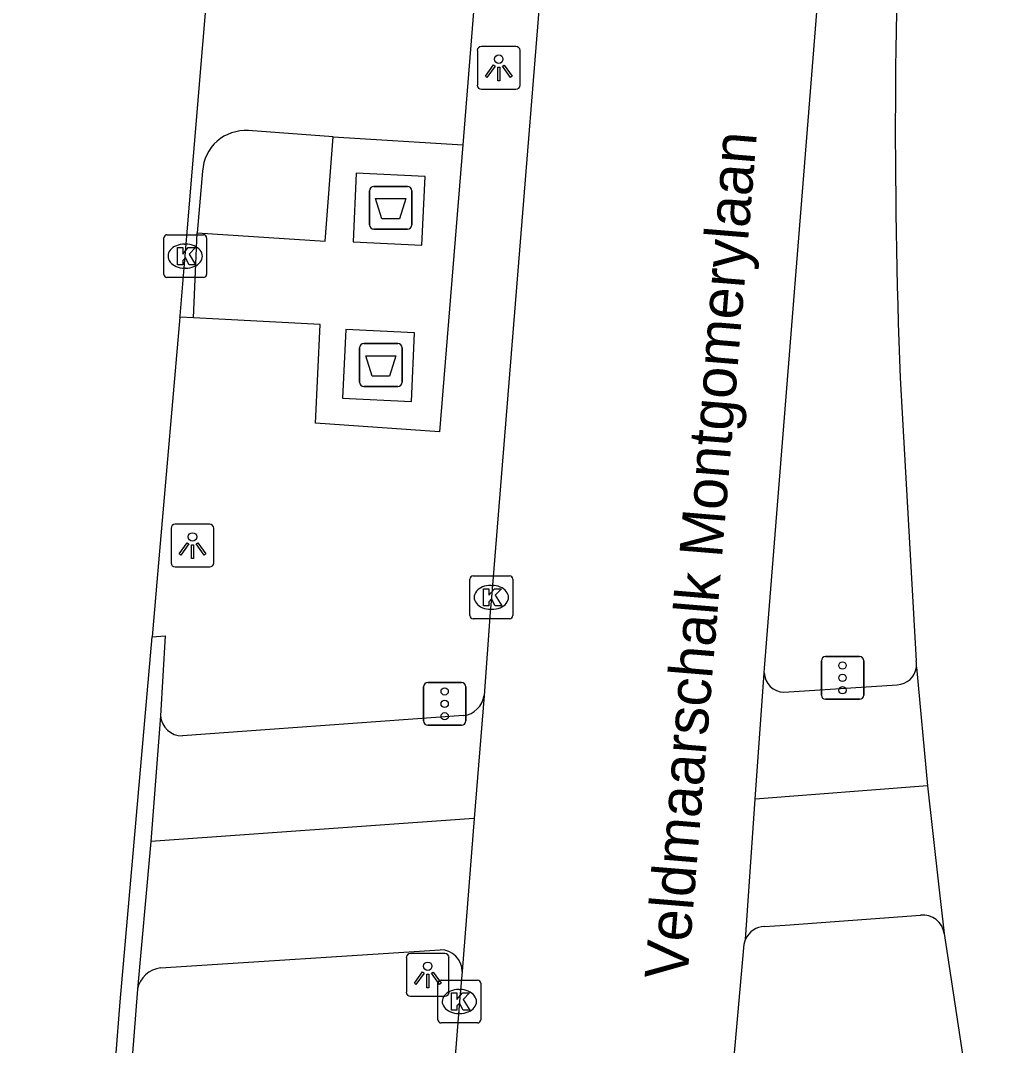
# Model space of a CAD drawing. Extents: x 160861 to 161308, y 384024 to 384878.
# Drawn here: x 161206 to 161228.83, y 384144.73 to 384168.66 of the extents above; entities that cross this region are included whole.
import ezdxf

# ---------------------------------------------------------------- set-up
doc = ezdxf.new("R2010")
doc.units = 0
for name, color, linetype in [('IMGEO_Afval_apart_plaats', 7, 'Continuous'), ('IMGEO_Fietspad_gesloten', 7, 'Continuous'), ('IMGEO_Kolk', 7, 'Continuous'), ('IMGEO_Lichtpunt', 7, 'Continuous'), ('IMGEO_Openbare_ruimte_label', 7, 'Continuous'), ('IMGEO_Parkeervlak_open', 7, 'Continuous'), ('IMGEO_Rijbaan_lokaal_gesloten', 7, 'Continuous'), ('IMGEO_Rijbaan_lokaal_open', 7, 'Continuous'), ('IMGEO_Verkeersregelinstallatiepaal', 7, 'Continuous'), ('IMGEO_Voetpad_gesloten', 7, 'Continuous'), ('IMGEO_Voetpad_open', 7, 'Continuous')]:
    doc.layers.add(name, color=color, linetype=linetype)

msp = doc.modelspace()

# ---------------------------------------------------------------- linework, layer by layer
at = {"layer": 'IMGEO_Afval_apart_plaats'}
for p, q in [((161214.144, 384163.886), (161214.144, 384164.686)), ((161214.144, 384164.686), (161214.144, 384163.886)), ((161214.244, 384164.786), (161215.034, 384164.786)), ((161215.034, 384164.786), (161214.244, 384164.786)), ((161215.134, 384164.686), (161215.134, 384163.886)), ((161215.134, 384163.886), (161215.134, 384164.686)), ((161215.034, 384163.786), (161214.244, 384163.786)), ((161214.244, 384163.786), (161215.034, 384163.786)), ((161214.015, 384161.115), (161214.805, 384161.115)), ((161214.805, 384161.115), (161214.015, 384161.115)), ((161213.915, 384160.215), (161213.915, 384161.015)), ((161213.915, 384161.015), (161213.915, 384160.215)), ((161214.905, 384161.015), (161214.905, 384160.215)), ((161214.905, 384160.215), (161214.905, 384161.015)), ((161214.805, 384160.115), (161214.015, 384160.115)), ((161214.015, 384160.115), (161214.805, 384160.115))]:
    msp.add_line(p, q, dxfattribs=at)
for points in [[(161214.287, 384164.5), (161214.991, 384164.5), (161214.842, 384164.03), (161214.436, 384164.03), (161214.287, 384164.5)], [(161214.058, 384160.829), (161214.762, 384160.829), (161214.613, 384160.359), (161214.207, 384160.359), (161214.058, 384160.829)]]:
    msp.add_lwpolyline(points, dxfattribs=at)
for centre, start, end in [((161214.244, 384164.686), 90, 180), ((161214.244, 384164.686), 90, 180), ((161215.034, 384164.686), 0, 90), ((161215.034, 384164.686), 360, 90), ((161214.244, 384163.886), 180, 270), ((161214.244, 384163.886), 180, 270), ((161215.034, 384163.886), 270, 0), ((161215.034, 384163.886), 270, 0), ((161214.015, 384161.015), 90, 180), ((161214.015, 384161.015), 90, 180), ((161214.805, 384161.015), 0, 90), ((161214.805, 384161.015), 360, 90), ((161214.015, 384160.215), 180, 270), ((161214.015, 384160.215), 180, 270), ((161214.805, 384160.215), 270, 0), ((161214.805, 384160.215), 270, 0)]:
    msp.add_arc(centre, 0.1, start, end, dxfattribs=at)
at = {"layer": 'IMGEO_Fietspad_gesloten'}
for points in [[(161227.172, 384150.791), (161223.148, 384150.484)], [(161216.592, 384150.028), (161216.577, 384150.027), (161209.038, 384149.493)], [(161209.038, 384149.493), (161209.018, 384149.24), (161208.728, 384146.044)], [(161223.369, 384147.51), (161223.849, 384147.542), (161227.012, 384147.776)], [(161209.269, 384146.544), (161215.798, 384146.966)]]:
    msp.add_lwpolyline(points, dxfattribs=at)
for centre, radius, start, end in [((161227.062, 384147.272), 0.506, 8.3548, 95.7082), ((161223.375, 384147.026), 0.484, 90.661, 158.1367), ((161215.797, 384146.456), 0.51, 359.8879, 89.8874), ((161209.347, 384145.917), 0.632, 97.0684, 168.4208)]:
    msp.add_arc(centre, radius, start, end, dxfattribs=at)
at = {"layer": 'IMGEO_Kolk'}
for p, q in [((161209.416, 384163.658), (161210.268, 384163.658)), ((161209.341, 384162.732), (161209.341, 384163.584)), ((161209.829, 384163.438), (161209.854, 384163.438)), ((161210.342, 384163.584), (161210.342, 384162.732)), ((161209.852, 384162.878), (161209.827, 384162.878)), ((161210.268, 384162.658), (161209.416, 384162.658)), ((161216.489, 384154.767), (161216.489, 384155.619)), ((161216.564, 384155.693), (161217.416, 384155.693)), ((161217.49, 384155.619), (161217.49, 384154.767)), ((161216.977, 384155.473), (161217.002, 384155.473)), ((161217, 384154.913), (161216.975, 384154.913)), ((161217.416, 384154.693), (161216.564, 384154.693)), ((161215.742, 384145.332), (161215.742, 384146.184)), ((161215.817, 384146.258), (161216.669, 384146.258)), ((161216.743, 384146.184), (161216.743, 384145.332)), ((161216.23, 384146.038), (161216.255, 384146.038)), ((161216.253, 384145.478), (161216.228, 384145.478)), ((161216.669, 384145.258), (161215.817, 384145.258))]:
    msp.add_line(p, q, dxfattribs=at)
for points in [[(161209.416, 384163.658), (161210.268, 384163.658)], [(161209.341, 384162.732), (161209.341, 384163.584)], [(161210.342, 384163.584), (161210.342, 384162.732)], [(161209.662, 384163.358), (161209.785, 384163.358), (161209.785, 384163.207), (161209.915, 384163.358), (161210.079, 384163.358), (161209.933, 384163.207), (161210.086, 384162.958), (161209.934, 384162.958), (161209.849, 384163.122), (161209.785, 384163.055), (161209.785, 384162.958), (161209.662, 384162.958), (161209.662, 384163.358)], [(161210.268, 384162.658), (161209.416, 384162.658)], [(161216.489, 384154.767), (161216.489, 384155.619)], [(161216.564, 384155.693), (161217.416, 384155.693)], [(161217.49, 384155.619), (161217.49, 384154.767)], [(161216.81, 384155.393), (161216.933, 384155.393), (161216.933, 384155.242), (161217.063, 384155.393), (161217.227, 384155.393), (161217.081, 384155.242), (161217.234, 384154.993), (161217.082, 384154.993), (161216.997, 384155.157), (161216.933, 384155.09), (161216.933, 384154.993), (161216.81, 384154.993), (161216.81, 384155.393)], [(161217.416, 384154.693), (161216.564, 384154.693)], [(161215.742, 384145.332), (161215.742, 384146.184)], [(161215.817, 384146.258), (161216.669, 384146.258)], [(161216.743, 384146.184), (161216.743, 384145.332)], [(161216.063, 384145.958), (161216.186, 384145.958), (161216.186, 384145.807), (161216.316, 384145.958), (161216.48, 384145.958), (161216.334, 384145.807), (161216.487, 384145.558), (161216.335, 384145.558), (161216.25, 384145.722), (161216.186, 384145.655), (161216.186, 384145.558), (161216.063, 384145.558), (161216.063, 384145.958)], [(161216.669, 384145.258), (161215.817, 384145.258)]]:
    msp.add_lwpolyline(points, dxfattribs=at)
for centre, start, end in [((161209.418, 384163.582), 91.552, 178.448), ((161209.418, 384163.582), 91.552, 178.448), ((161210.266, 384163.582), 1.552, 88.448), ((161210.266, 384163.582), 1.552, 88.448), ((161209.418, 384162.734), 181.552, 268.448), ((161209.418, 384162.734), 181.552, 268.448), ((161210.266, 384162.734), 271.552, 358.448), ((161210.266, 384162.734), 271.552, 358.448), ((161216.566, 384155.617), 91.552, 178.448), ((161216.566, 384155.617), 91.552, 178.448), ((161217.414, 384155.617), 1.552, 88.448), ((161217.414, 384155.617), 1.552, 88.448), ((161216.566, 384154.769), 181.552, 268.448), ((161216.566, 384154.769), 181.552, 268.448), ((161217.414, 384154.769), 271.552, 358.448), ((161217.414, 384154.769), 271.552, 358.448), ((161215.819, 384146.182), 91.552, 178.448), ((161215.819, 384146.182), 91.552, 178.448), ((161216.667, 384146.182), 1.552, 88.448), ((161216.667, 384146.182), 1.552, 88.448), ((161215.819, 384145.334), 181.552, 268.448), ((161215.819, 384145.334), 181.552, 268.448), ((161216.667, 384145.334), 271.552, 358.448), ((161216.667, 384145.334), 271.552, 358.448)]:
    msp.add_arc(centre, 0.0765, start, end, dxfattribs=at)
for centre, major_axis, ratio, start_param, end_param in [((161209.828, 384163.158), (-0.387, 0.002), 0.722429, 4.712389, 7.853982), ((161209.853, 384163.158), (-0.39, 0.002), 0.717154, 1.570796, 4.712389), ((161216.976, 384155.193), (-0.387, 0.002), 0.722429, 4.712389, 7.853982), ((161217.001, 384155.193), (-0.39, 0.002), 0.717154, 1.570796, 4.712389), ((161216.229, 384145.758), (-0.387, 0.002), 0.722429, 4.712389, 7.853982), ((161216.254, 384145.758), (-0.39, 0.002), 0.717154, 1.570796, 4.712389)]:
    msp.add_ellipse(centre, major_axis=major_axis, ratio=ratio, start_param=start_param, end_param=end_param, dxfattribs=at)
at = {"layer": 'IMGEO_Lichtpunt'}
for p, q in [((161216.663, 384167.957), (161216.663, 384167.15)), ((161216.663, 384167.957), (161216.663, 384167.15)), ((161217.565, 384168.052), (161216.757, 384168.052)), ((161217.565, 384168.052), (161216.757, 384168.052)), ((161217.659, 384167.15), (161217.659, 384167.957)), ((161217.659, 384167.15), (161217.659, 384167.957)), ((161216.757, 384167.056), (161217.565, 384167.056)), ((161216.757, 384167.056), (161217.565, 384167.056)), ((161209.513, 384156.805), (161209.513, 384155.998)), ((161209.513, 384156.805), (161209.513, 384155.998)), ((161210.415, 384156.9), (161209.607, 384156.9)), ((161210.415, 384156.9), (161209.607, 384156.9)), ((161210.509, 384155.998), (161210.509, 384156.805)), ((161210.509, 384155.998), (161210.509, 384156.805)), ((161209.607, 384155.904), (161210.415, 384155.904)), ((161209.607, 384155.904), (161210.415, 384155.904)), ((161215.005, 384146.783), (161215.005, 384145.976)), ((161215.005, 384146.783), (161215.005, 384145.976)), ((161215.907, 384146.878), (161215.099, 384146.878)), ((161215.907, 384146.878), (161215.099, 384146.878)), ((161216.001, 384145.976), (161216.001, 384146.783)), ((161216.001, 384145.976), (161216.001, 384146.783)), ((161215.099, 384145.882), (161215.907, 384145.882)), ((161215.099, 384145.882), (161215.907, 384145.882))]:
    msp.add_line(p, q, dxfattribs=at)
for points in [[(161217.037, 384167.621), (161217.076, 384167.593), (161216.888, 384167.331), (161216.85, 384167.358), (161217.037, 384167.621)], [(161217.139, 384167.573), (161217.186, 384167.573), (161217.186, 384167.251), (161217.139, 384167.251), (161217.139, 384167.573)], [(161217.249, 384167.593), (161217.287, 384167.62), (161217.474, 384167.358), (161217.435, 384167.33), (161217.249, 384167.593)], [(161209.887, 384156.469), (161209.926, 384156.441), (161209.738, 384156.179), (161209.7, 384156.206), (161209.887, 384156.469)], [(161209.989, 384156.421), (161210.036, 384156.421), (161210.036, 384156.099), (161209.989, 384156.099), (161209.989, 384156.421)], [(161210.099, 384156.441), (161210.137, 384156.468), (161210.324, 384156.206), (161210.285, 384156.178), (161210.099, 384156.441)], [(161215.379, 384146.447), (161215.418, 384146.419), (161215.23, 384146.157), (161215.192, 384146.184), (161215.379, 384146.447)], [(161215.591, 384146.419), (161215.629, 384146.446), (161215.816, 384146.184), (161215.777, 384146.156), (161215.591, 384146.419)], [(161215.481, 384146.399), (161215.528, 384146.399), (161215.528, 384146.077), (161215.481, 384146.077), (161215.481, 384146.399)]]:
    msp.add_lwpolyline(points, dxfattribs=at)
for centre in [(161217.162, 384167.755), (161210.012, 384156.603), (161215.504, 384146.581)]:
    msp.add_circle(centre, 0.0994, dxfattribs=at)
for centre, start, end in [((161216.757, 384167.957), 90, 180), ((161216.757, 384167.957), 90, 180), ((161217.565, 384167.957), 0, 90), ((161217.565, 384167.957), 0, 90), ((161216.757, 384167.15), 180, 270), ((161216.757, 384167.15), 180, 270), ((161217.565, 384167.15), 270, 0), ((161217.565, 384167.15), 270, 360), ((161209.607, 384156.805), 90, 180), ((161209.607, 384156.805), 90, 180), ((161210.415, 384156.805), 0, 90), ((161210.415, 384156.805), 0, 90), ((161209.607, 384155.998), 180, 270), ((161209.607, 384155.998), 180, 270), ((161210.415, 384155.998), 270, 0), ((161210.415, 384155.998), 270, 360), ((161215.099, 384146.783), 90, 180), ((161215.099, 384146.783), 90, 180), ((161215.907, 384146.783), 0, 90), ((161215.907, 384146.783), 0, 90), ((161215.099, 384145.976), 180, 270), ((161215.099, 384145.976), 180, 270), ((161215.907, 384145.976), 270, 0), ((161215.907, 384145.976), 270, 360)]:
    msp.add_arc(centre, 0.0946, start, end, dxfattribs=at)
at = {"layer": 'IMGEO_Parkeervlak_open'}
for points in [[(161220.682, 384220.094), (161216.321, 384165.759)], [(161213.293, 384165.943), (161211.316, 384166.088)], [(161210.247, 384165.145), (161210.12, 384163.699)], [(161210.036, 384161.719), (161209.719, 384161.736)], [(161209.068, 384154.275), (161209.373, 384154.297), (161209.267, 384152.43)], [(161208.728, 384146.044), (161208.405, 384141.857)]]:
    msp.add_lwpolyline(points, dxfattribs=at)
msp.add_arc((161211.248, 384165.088), 1.002, 86.0917, 176.7414, dxfattribs=at)
at = {"layer": 'IMGEO_Rijbaan_lokaal_gesloten'}
for points in [[(161225.162, 384257.276), (161224.98, 384255.032), (161223.443, 384236.712), (161221.806, 384216.321), (161220.294, 384196.951), (161218.789, 384177.498), (161216.99, 384155.193), (161216.964, 384154.845), (161216.821, 384152.904)], [(161223.359, 384153.433), (161223.367, 384153.542), (161226, 384186.519)], [(161226.536, 384160.317), (161226.908, 384153.71)], [(161223.148, 384150.484), (161223.359, 384153.433)], [(161226.914, 384153.561), (161227.172, 384150.791)], [(161216.821, 384152.904), (161216.592, 384150.028)], [(161227.172, 384150.791), (161227.426, 384148.497), (161227.563, 384147.346)], [(161222.925, 384147.206), (161223.148, 384150.484)], [(161216.592, 384150.028), (161216.307, 384146.455)], [(161222.443, 384142.018), (161222.896, 384147.1), (161222.925, 384147.206)], [(161227.563, 384147.346), (161228.83, 384138.982)], [(161216.307, 384146.455), (161216.243, 384145.758), (161215.906, 384141.448)]]:
    msp.add_lwpolyline(points, dxfattribs=at)
for centre, radius, start, end in [((161373.51, 384166.138), 147.089, 176.9509, 182.26809), ((161226.452, 384153.617), 0.465, 353.081, 11.5309)]:
    msp.add_arc(centre, radius, start, end, dxfattribs=at)
at = {"layer": 'IMGEO_Rijbaan_lokaal_open'}
for points in [[(161209.719, 384161.736), (161209.721, 384161.764), (161209.815, 384162.885), (161211.337, 384181.045), (161213.184, 384202.99), (161214.585, 384220.857)], [(161209.719, 384161.736), (161209.242, 384156.268), (161209.155, 384155.272), (161209.068, 384154.275)], [(161205.997, 384116.301), (161206.329, 384120.539), (161208.018, 384141.878), (161208.324, 384145.747), (161209.068, 384154.275)]]:
    msp.add_lwpolyline(points, dxfattribs=at)
at = {"layer": 'IMGEO_Verkeersregelinstallatiepaal'}
for p, q in [((161224.694, 384152.913), (161224.694, 384153.713)), ((161224.694, 384153.713), (161224.694, 384152.913)), ((161224.794, 384153.813), (161225.584, 384153.813)), ((161225.584, 384153.813), (161224.794, 384153.813)), ((161225.684, 384153.713), (161225.684, 384152.913)), ((161225.684, 384152.913), (161225.684, 384153.713)), ((161215.505, 384153.207), (161216.295, 384153.207)), ((161216.295, 384153.207), (161215.505, 384153.207)), ((161215.405, 384152.307), (161215.405, 384153.107)), ((161215.405, 384153.107), (161215.405, 384152.307)), ((161216.395, 384153.107), (161216.395, 384152.307)), ((161216.395, 384152.307), (161216.395, 384153.107)), ((161225.584, 384152.813), (161224.794, 384152.813)), ((161224.794, 384152.813), (161225.584, 384152.813)), ((161216.295, 384152.207), (161215.505, 384152.207)), ((161215.505, 384152.207), (161216.295, 384152.207))]:
    msp.add_line(p, q, dxfattribs=at)
for centre in [(161225.189, 384153.603), (161225.189, 384153.313), (161215.9, 384152.997), (161225.189, 384153.023), (161215.9, 384152.707), (161215.9, 384152.417)]:
    msp.add_circle(centre, 0.085, dxfattribs=at)
for centre, start, end in [((161224.794, 384153.713), 90, 180), ((161224.794, 384153.713), 90, 180), ((161225.584, 384153.713), 0, 90), ((161225.584, 384153.713), 360, 90), ((161215.505, 384153.107), 90, 180), ((161215.505, 384153.107), 90, 180), ((161216.295, 384153.107), 0, 90), ((161216.295, 384153.107), 360, 90), ((161224.794, 384152.913), 180, 270), ((161224.794, 384152.913), 180, 270), ((161225.584, 384152.913), 270, 0), ((161225.584, 384152.913), 270, 0), ((161215.505, 384152.307), 180, 270), ((161215.505, 384152.307), 180, 270), ((161216.295, 384152.307), 270, 0), ((161216.295, 384152.307), 270, 0)]:
    msp.add_arc(centre, 0.1, start, end, dxfattribs=at)
at = {"layer": 'IMGEO_Voetpad_gesloten'}
for points in [[(161213.837, 384165.094), (161213.76, 384163.495), (161215.367, 384163.418), (161215.444, 384165.018), (161213.837, 384165.094)], [(161213.591, 384161.443), (161213.515, 384159.844), (161215.122, 384159.767), (161215.198, 384161.366), (161213.591, 384161.443)]]:
    msp.add_lwpolyline(points, dxfattribs=at)
at = {"layer": 'IMGEO_Voetpad_open'}
for points in [[(161210.12, 384163.699), (161213.113, 384163.507), (161213.293, 384165.943)], [(161213.293, 384165.943), (161216.321, 384165.759)], [(161216.321, 384165.759), (161215.782, 384159.058), (161212.885, 384159.261), (161212.995, 384161.563), (161210.036, 384161.719)], [(161210.036, 384161.719), (161210.12, 384163.699)], [(161223.82, 384152.977), (161226.467, 384153.153)], [(161209.267, 384152.43), (161209.038, 384149.493)], [(161216.339, 384152.434), (161211.818, 384152.105), (161209.777, 384151.958)]]:
    msp.add_lwpolyline(points, dxfattribs=at)
for centre, radius, start, end in [((161223.834, 384153.452), 0.475, 182.3037, 268.3211), ((161226.452, 384153.618), 0.465, 271.8019, 352.9747), ((161216.276, 384152.981), 0.551, 276.5901, 351.9655), ((161209.774, 384152.466), 0.508, 184.0979, 270.3342)]:
    msp.add_arc(centre, radius, start, end, dxfattribs=at)

# ---------------------------------------------------------------- texts
at = {"layer": 'IMGEO_Openbare_ruimte_label'}
msp.add_text('Veldmaarschalk Montgomerylaan', height=1, rotation=85.2982, dxfattribs=at).set_placement((161221.563, 384146.245))

doc.saveas('drawing.dxf')
